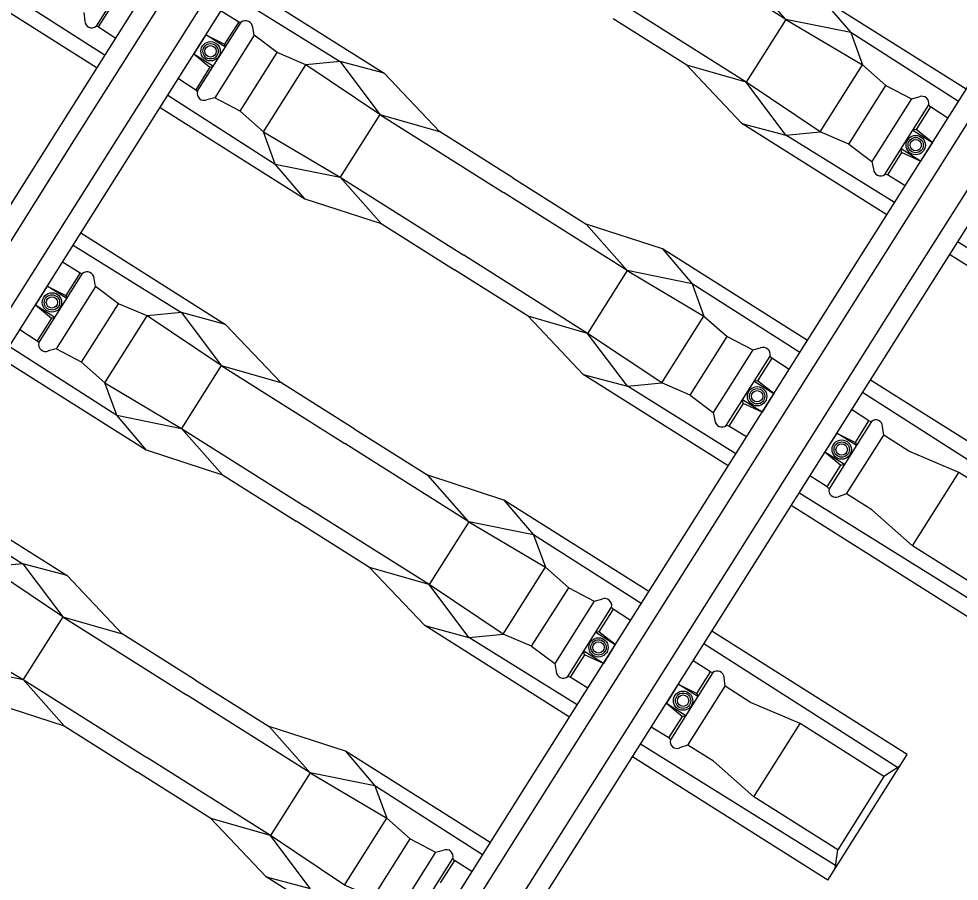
# Model space of a CAD drawing. Extents: x -7483133 to -743169, y -11317770 to -1127091.
# Drawn here: x -743177.943 to -743176.043, y -1127103.708 to -1127101.966 of the extents above; entities that cross this region are included whole.
import ezdxf

# ---------------------------------------------------------------- set-up
doc = ezdxf.new("R2010")
doc.units = 0
doc.layers.add('KOL_ROST', color=7, linetype='Continuous')

msp = doc.modelspace()

# ---------------------------------------------------------------- linework, layer by layer
at = {"layer": 'KOL_ROST'}
for p, q in [((-743177.8643, -1127102.1914), (-743177.5441, -1127101.684)), ((-743177.8313, -1127102.2123), (-743177.511, -1127101.7049)), ((-743177.7704, -1127102.2507), (-743177.4501, -1127101.7434)), ((-743177.7373, -1127102.2716), (-743177.4171, -1127101.7642)), ((-743178.1611, -1127101.7875), (-743177.7682, -1127102.0391)), ((-743178.179, -1127101.8154), (-743177.7843, -1127102.0646)), ((-743176.3934, -1127101.967), (-743176.6432, -1127101.8093)), ((-743176.3934, -1127101.967), (-743176.4762, -1127101.8733)), ((-743177.4971, -1127101.8911), (-743177.2046, -1127102.0758)), ((-743177.5127, -1127101.9157), (-743177.2937, -1127102.052)), ((-743176.3221, -1127101.9233), (-743176.2624, -1127101.9935)), ((-743176.0296, -1127102.108), (-743176.3221, -1127101.9233)), ((-743177.8112, -1127101.9533), (-743177.809, -1127101.9707)), ((-743177.5341, -1127101.9496), (-743177.4985, -1127101.9716)), ((-743176.5937, -1127102.0594), (-743176.742, -1127101.9657)), ((-743176.3934, -1127101.967), (-743176.4735, -1127102.0938)), ((-743176.3934, -1127101.967), (-743176.2386, -1127102.0588)), ((-743176.2624, -1127101.9935), (-743176.3934, -1127101.967)), ((-743177.7815, -1127101.9821), (-743177.7465, -1127102.0047)), ((-743177.4672, -1127101.999), (-743177.4702, -1127101.9831)), ((-743176.2698, -1127102.4885), (-743175.9495, -1127101.9812)), ((-743176.2624, -1127101.9935), (-743176.2386, -1127102.0588)), ((-743176.0451, -1127102.1326), (-743176.2624, -1127101.9935)), ((-743177.5649, -1127101.9984), (-743177.5889, -1127102.0364)), ((-743177.5254, -1127102.0233), (-743177.5649, -1127101.9984)), ((-743177.5649, -1127101.9984), (-743177.5274, -1127102.0172)), ((-743177.4206, -1127102.034), (-743177.4672, -1127101.999)), ((-743176.2367, -1127102.5094), (-743175.9164, -1127102.002)), ((-743177.5274, -1127102.0172), (-743177.5254, -1127102.0233)), ((-743177.5889, -1127102.0364), (-743177.5494, -1127102.0613)), ((-743177.5889, -1127102.0364), (-743177.5565, -1127102.0634)), ((-743177.4954, -1127102.1524), (-743177.4206, -1127102.034)), ((-743177.3629, -1127102.0586), (-743177.4206, -1127102.034)), ((-743177.2937, -1127102.052), (-743177.3629, -1127102.0586)), ((-743177.2046, -1127102.0758), (-743177.2937, -1127102.052)), ((-743177.2937, -1127102.052), (-743177.2133, -1127102.1589)), ((-743176.1758, -1127102.5478), (-743175.8555, -1127102.0405)), ((-743177.5565, -1127102.0634), (-743177.5494, -1127102.0613)), ((-743177.4483, -1127102.1939), (-743177.3629, -1127102.0586)), ((-743177.2133, -1127102.1589), (-743177.3629, -1127102.0586)), ((-743176.4823, -1127102.177), (-743176.5937, -1127102.0594)), ((-743176.4735, -1127102.0938), (-743176.5937, -1127102.0594)), ((-743176.324, -1127102.1941), (-743176.2386, -1127102.0588)), ((-743176.2386, -1127102.0588), (-743176.1915, -1127102.1004)), ((-743176.1427, -1127102.5687), (-743175.8225, -1127102.0613)), ((-743177.6203, -1127102.0862), (-743177.5852, -1127102.1089)), ((-743177.2046, -1127102.0758), (-743177.0932, -1127102.1934)), ((-743176.3932, -1127102.2007), (-743176.4735, -1127102.0938)), ((-743176.2662, -1127102.2188), (-743176.1915, -1127102.1004)), ((-743176.1915, -1127102.1004), (-743176.1399, -1127102.1274)), ((-743177.6417, -1127102.1201), (-743177.4245, -1127102.2592)), ((-743177.5469, -1127102.1254), (-743177.5626, -1127102.1295)), ((-743177.4954, -1127102.1524), (-743177.5469, -1127102.1254)), ((-743176.1399, -1127102.1274), (-743176.1242, -1127102.1233)), ((-743177.6573, -1127102.1448), (-743177.3647, -1127102.3294)), ((-743176.0665, -1127102.1665), (-743176.1016, -1127102.1439)), ((-743177.2133, -1127102.1589), (-743177.2934, -1127102.2858)), ((-743177.2133, -1127102.1589), (-743177.0932, -1127102.1934)), ((-743177.2133, -1127102.1589), (-743176.9635, -1127102.3166)), ((-743176.4823, -1127102.177), (-743176.3932, -1127102.2007)), ((-743176.1897, -1127102.3617), (-743176.4823, -1127102.177)), ((-743178.1846, -1127102.6987), (-743177.8643, -1127102.1914)), ((-743177.4245, -1127102.2592), (-743177.4483, -1127102.1939)), ((-743176.9448, -1127102.287), (-743177.0932, -1127102.1934)), ((-743176.3932, -1127102.2007), (-743176.324, -1127102.1941)), ((-743176.1741, -1127102.337), (-743176.3932, -1127102.2007)), ((-743176.1304, -1127102.1896), (-743176.1368, -1127102.1904)), ((-743176.1368, -1127102.1904), (-743176.0973, -1127102.2153)), ((-743176.0973, -1127102.2153), (-743176.1304, -1127102.1896)), ((-743178.1516, -1127102.7196), (-743177.8313, -1127102.2123)), ((-743176.2662, -1127102.2188), (-743176.2197, -1127102.2537)), ((-743176.0973, -1127102.2153), (-743176.1213, -1127102.2533)), ((-743176.1596, -1127102.2357), (-743176.1608, -1127102.2284)), ((-743176.1213, -1127102.2533), (-743176.1608, -1127102.2284)), ((-743176.1213, -1127102.2533), (-743176.1596, -1127102.2357)), ((-743178.0907, -1127102.7581), (-743177.7704, -1127102.2507)), ((-743177.3647, -1127102.3294), (-743177.4245, -1127102.2592)), ((-743177.4245, -1127102.2592), (-743177.2934, -1127102.2858)), ((-743176.2197, -1127102.2537), (-743176.2166, -1127102.2697)), ((-743178.0576, -1127102.7789), (-743177.7373, -1127102.2716)), ((-743177.2934, -1127102.2858), (-743177.2106, -1127102.3794)), ((-743176.9448, -1127102.287), (-743176.7965, -1127102.3807)), ((-743176.1527, -1127102.3031), (-743176.1883, -1127102.2812)), ((-743176.7137, -1127102.4743), (-743176.9635, -1127102.3166)), ((-743177.3647, -1127102.3294), (-743177.2106, -1127102.3794)), ((-743177.2106, -1127102.3794), (-743177.0623, -1127102.4731)), ((-743176.6424, -1127102.4307), (-743176.7965, -1127102.3807)), ((-743176.7137, -1127102.4743), (-743176.7965, -1127102.3807)), ((-743177.8174, -1127102.3984), (-743177.5249, -1127102.5831)), ((-743177.833, -1127102.423), (-743177.614, -1127102.5594)), ((-743176.6424, -1127102.4307), (-743176.5827, -1127102.5009)), ((-743176.3498, -1127102.6154), (-743176.6424, -1127102.4307)), ((-743175.6505, -1127102.6629), (-743176.0466, -1127102.4164)), ((-743175.6679, -1127102.6911), (-743176.0627, -1127102.4419)), ((-743177.8544, -1127102.457), (-743177.8188, -1127102.4789)), ((-743176.9139, -1127102.5667), (-743177.0623, -1127102.4731)), ((-743176.7137, -1127102.4743), (-743176.7938, -1127102.6012)), ((-743176.7137, -1127102.4743), (-743176.5588, -1127102.5662)), ((-743176.5827, -1127102.5009), (-743176.7137, -1127102.4743)), ((-743176.59, -1127102.9959), (-743176.2698, -1127102.4885)), ((-743177.8852, -1127102.5057), (-743177.9091, -1127102.5437)), ((-743177.8457, -1127102.5307), (-743177.8852, -1127102.5057)), ((-743177.8852, -1127102.5057), (-743177.8477, -1127102.5246)), ((-743177.7875, -1127102.5064), (-743177.7905, -1127102.4905)), ((-743177.7409, -1127102.5413), (-743177.7875, -1127102.5064)), ((-743176.5827, -1127102.5009), (-743176.5588, -1127102.5662)), ((-743176.3654, -1127102.64), (-743176.5827, -1127102.5009)), ((-743177.8477, -1127102.5246), (-743177.8457, -1127102.5307)), ((-743176.557, -1127103.0167), (-743176.2367, -1127102.5094)), ((-743177.9091, -1127102.5437), (-743177.8697, -1127102.5686)), ((-743177.9091, -1127102.5437), (-743177.8768, -1127102.5707)), ((-743177.8156, -1127102.6597), (-743177.7409, -1127102.5413)), ((-743177.6831, -1127102.566), (-743177.7409, -1127102.5413)), ((-743177.614, -1127102.5594), (-743177.6831, -1127102.566)), ((-743177.5249, -1127102.5831), (-743177.614, -1127102.5594)), ((-743177.614, -1127102.5594), (-743177.5336, -1127102.6663)), ((-743176.4961, -1127103.0551), (-743176.1758, -1127102.5478)), ((-743177.8768, -1127102.5707), (-743177.8697, -1127102.5686)), ((-743177.7686, -1127102.7013), (-743177.6831, -1127102.566)), ((-743177.5336, -1127102.6663), (-743177.6831, -1127102.566)), ((-743177.5249, -1127102.5831), (-743177.4135, -1127102.7007)), ((-743176.8025, -1127102.6843), (-743176.9139, -1127102.5667)), ((-743176.7938, -1127102.6012), (-743176.9139, -1127102.5667)), ((-743176.6442, -1127102.7015), (-743176.5588, -1127102.5662)), ((-743176.5588, -1127102.5662), (-743176.5117, -1127102.6077)), ((-743176.463, -1127103.076), (-743176.1427, -1127102.5687)), ((-743177.9406, -1127102.5936), (-743177.9055, -1127102.6162)), ((-743176.7134, -1127102.7081), (-743176.7938, -1127102.6012)), ((-743176.5865, -1127102.7261), (-743176.5117, -1127102.6077)), ((-743176.5117, -1127102.6077), (-743176.4602, -1127102.6347)), ((-743177.962, -1127102.6274), (-743177.7447, -1127102.7666)), ((-743177.8672, -1127102.6327), (-743177.8829, -1127102.6368)), ((-743177.8156, -1127102.6597), (-743177.8672, -1127102.6327)), ((-743176.4602, -1127102.6347), (-743176.4445, -1127102.6306)), ((-743177.9776, -1127102.6521), (-743177.685, -1127102.8368)), ((-743176.3868, -1127102.6739), (-743176.4219, -1127102.6512)), ((-743177.5336, -1127102.6663), (-743177.6137, -1127102.7931)), ((-743177.5336, -1127102.6663), (-743177.4135, -1127102.7007)), ((-743177.5336, -1127102.6663), (-743177.2838, -1127102.824)), ((-743176.8025, -1127102.6843), (-743176.7134, -1127102.7081)), ((-743176.51, -1127102.869), (-743176.8025, -1127102.6843)), ((-743176.4507, -1127102.6969), (-743176.4571, -1127102.6977)), ((-743176.4571, -1127102.6977), (-743176.4176, -1127102.7227)), ((-743176.4176, -1127102.7227), (-743176.4507, -1127102.6969)), ((-743175.8281, -1127102.9447), (-743176.2228, -1127102.6955)), ((-743177.7447, -1127102.7666), (-743177.7686, -1127102.7013)), ((-743177.2651, -1127102.7944), (-743177.4135, -1127102.7007)), ((-743176.7134, -1127102.7081), (-743176.6442, -1127102.7015)), ((-743176.4944, -1127102.8444), (-743176.7134, -1127102.7081)), ((-743176.5865, -1127102.7261), (-743176.5399, -1127102.7611)), ((-743176.4798, -1127102.743), (-743176.481, -1127102.7357)), ((-743176.4416, -1127102.7606), (-743176.481, -1127102.7357)), ((-743176.4176, -1127102.7227), (-743176.4416, -1127102.7606)), ((-743175.8459, -1127102.9724), (-743176.2388, -1127102.7209)), ((-743176.4416, -1127102.7606), (-743176.4798, -1127102.743)), ((-743177.685, -1127102.8368), (-743177.7447, -1127102.7666)), ((-743177.7447, -1127102.7666), (-743177.6137, -1127102.7931)), ((-743176.5399, -1127102.7611), (-743176.5369, -1127102.777)), ((-743176.2256, -1127102.7779), (-743176.2606, -1127102.7553)), ((-743176.473, -1127102.8105), (-743176.5086, -1127102.7886)), ((-743176.1959, -1127102.8067), (-743176.198, -1127102.7893)), ((-743176.1959, -1127102.8067), (-743176.198, -1127102.7893)), ((-743177.6137, -1127102.7931), (-743177.5309, -1127102.8868)), ((-743177.2651, -1127102.7944), (-743177.1168, -1127102.888)), ((-743176.2905, -1127102.8028), (-743176.3145, -1127102.8408)), ((-743176.251, -1127102.8277), (-743176.2905, -1127102.8028)), ((-743176.2905, -1127102.8028), (-743176.253, -1127102.8216)), ((-743176.1448, -1127102.8394), (-743176.1959, -1127102.8068)), ((-743176.1448, -1127102.8394), (-743176.1959, -1127102.8068)), ((-743177.034, -1127102.9817), (-743177.2838, -1127102.824)), ((-743176.253, -1127102.8216), (-743176.251, -1127102.8277)), ((-743177.685, -1127102.8368), (-743177.5309, -1127102.8868)), ((-743176.3145, -1127102.8408), (-743176.275, -1127102.8657)), ((-743176.3145, -1127102.8408), (-743176.2821, -1127102.8678)), ((-743176.0441, -1127102.8823), (-743176.1448, -1127102.8394)), ((-743176.0441, -1127102.8823), (-743176.1448, -1127102.8394)), ((-743176.2821, -1127102.8678), (-743176.275, -1127102.8657)), ((-743177.5309, -1127102.8868), (-743177.3826, -1127102.9804)), ((-743176.1375, -1127103.0303), (-743176.0441, -1127102.8823)), ((-743175.875, -1127102.989), (-743176.0441, -1127102.8823)), ((-743178.1377, -1127102.9058), (-743177.8451, -1127103.0905)), ((-743176.9627, -1127102.938), (-743177.1168, -1127102.888)), ((-743177.034, -1127102.9817), (-743177.1168, -1127102.888)), ((-743176.3097, -1127102.9112), (-743176.3452, -1127102.8893)), ((-743175.9708, -1127103.1702), (-743176.3669, -1127102.9237)), ((-743176.2709, -1127102.9256), (-743176.2876, -1127102.9312)), ((-743176.2195, -1127102.9578), (-743176.2709, -1127102.9256)), ((-743178.1532, -1127102.9304), (-743177.9342, -1127103.0667)), ((-743176.9627, -1127102.938), (-743176.9029, -1127103.0082)), ((-743176.6701, -1127103.1227), (-743176.9627, -1127102.938)), ((-743175.9882, -1127103.1984), (-743176.383, -1127102.9492)), ((-743176.1375, -1127103.0303), (-743176.2195, -1127102.9578)), ((-743177.2342, -1127103.0741), (-743177.3826, -1127102.9804)), ((-743177.034, -1127102.9817), (-743177.1141, -1127103.1085)), ((-743177.034, -1127102.9817), (-743176.8791, -1127103.0735)), ((-743176.9029, -1127103.0082), (-743177.034, -1127102.9817)), ((-743176.9103, -1127103.5032), (-743176.59, -1127102.9959)), ((-743176.9029, -1127103.0082), (-743176.8791, -1127103.0735)), ((-743176.6857, -1127103.1473), (-743176.9029, -1127103.0082)), ((-743176.8773, -1127103.5241), (-743176.557, -1127103.0167)), ((-743175.9684, -1127103.137), (-743176.1375, -1127103.0303)), ((-743176.8164, -1127103.5625), (-743176.4961, -1127103.0552)), ((-743177.9342, -1127103.0667), (-743178.0034, -1127103.0733)), ((-743177.8539, -1127103.1736), (-743178.0034, -1127103.0733)), ((-743177.8451, -1127103.0905), (-743177.9342, -1127103.0667)), ((-743177.9342, -1127103.0667), (-743177.8539, -1127103.1736)), ((-743177.1228, -1127103.1917), (-743177.2342, -1127103.0741)), ((-743177.1141, -1127103.1085), (-743177.2342, -1127103.0741)), ((-743176.9645, -1127103.2088), (-743176.8791, -1127103.0735)), ((-743176.8791, -1127103.0735), (-743176.832, -1127103.1151)), ((-743176.7833, -1127103.5834), (-743176.463, -1127103.076)), ((-743177.8451, -1127103.0905), (-743177.7337, -1127103.2081)), ((-743177.0337, -1127103.2154), (-743177.1141, -1127103.1085)), ((-743176.9068, -1127103.2335), (-743176.832, -1127103.1151)), ((-743176.832, -1127103.1151), (-743176.7805, -1127103.1421)), ((-743176.7805, -1127103.1421), (-743176.7648, -1127103.138)), ((-743176.7071, -1127103.1812), (-743176.7422, -1127103.1586)), ((-743177.8539, -1127103.1736), (-743177.934, -1127103.3005)), ((-743177.8539, -1127103.1736), (-743177.7337, -1127103.2081)), ((-743177.8539, -1127103.1736), (-743177.6041, -1127103.3313)), ((-743177.1228, -1127103.1917), (-743177.0337, -1127103.2154)), ((-743176.8303, -1127103.3764), (-743177.1228, -1127103.1917)), ((-743177.5854, -1127103.3017), (-743177.7337, -1127103.2081)), ((-743177.0337, -1127103.2154), (-743176.9645, -1127103.2088)), ((-743176.771, -1127103.2043), (-743176.7774, -1127103.2051)), ((-743176.7774, -1127103.2051), (-743176.7379, -1127103.23)), ((-743176.7379, -1127103.23), (-743176.771, -1127103.2043)), ((-743176.1484, -1127103.4521), (-743176.5431, -1127103.2029)), ((-743176.8147, -1127103.3517), (-743177.0337, -1127103.2154)), ((-743176.1662, -1127103.4797), (-743176.5591, -1127103.2283)), ((-743176.9068, -1127103.2335), (-743176.8602, -1127103.2684)), ((-743176.8001, -1127103.2504), (-743176.8013, -1127103.2431)), ((-743176.7618, -1127103.268), (-743176.8013, -1127103.2431)), ((-743176.7379, -1127103.23), (-743176.7618, -1127103.268)), ((-743176.7618, -1127103.268), (-743176.8001, -1127103.2504)), ((-743176.5459, -1127103.2853), (-743176.5809, -1127103.2627)), ((-743178.065, -1127103.2739), (-743177.934, -1127103.3005)), ((-743176.8602, -1127103.2684), (-743176.8572, -1127103.2844)), ((-743177.934, -1127103.3005), (-743177.8512, -1127103.3941)), ((-743177.5854, -1127103.3017), (-743177.4371, -1127103.3954)), ((-743176.7933, -1127103.3178), (-743176.8289, -1127103.2959)), ((-743176.5162, -1127103.3141), (-743176.5183, -1127103.2966)), ((-743176.5162, -1127103.3141), (-743176.5183, -1127103.2966)), ((-743176.6108, -1127103.3102), (-743176.6348, -1127103.3481)), ((-743176.5713, -1127103.3351), (-743176.6108, -1127103.3102)), ((-743176.6108, -1127103.3102), (-743176.5733, -1127103.329)), ((-743176.465, -1127103.3468), (-743176.5162, -1127103.3142)), ((-743176.465, -1127103.3468), (-743176.5162, -1127103.3142)), ((-743177.3543, -1127103.489), (-743177.6041, -1127103.3313)), ((-743176.5733, -1127103.329), (-743176.5713, -1127103.3351)), ((-743178.0053, -1127103.3441), (-743177.8512, -1127103.3941)), ((-743176.6348, -1127103.3481), (-743176.5953, -1127103.3731)), ((-743176.6348, -1127103.3481), (-743176.6024, -1127103.3751)), ((-743176.3644, -1127103.3896), (-743176.465, -1127103.3468)), ((-743176.3644, -1127103.3896), (-743176.465, -1127103.3468)), ((-743176.6024, -1127103.3751), (-743176.5953, -1127103.3731)), ((-743177.8512, -1127103.3941), (-743177.7028, -1127103.4878)), ((-743177.283, -1127103.4454), (-743177.4371, -1127103.3954)), ((-743177.3543, -1127103.489), (-743177.4371, -1127103.3954)), ((-743176.63, -1127103.4185), (-743176.6654, -1127103.3967)), ((-743176.4578, -1127103.5376), (-743176.3644, -1127103.3896)), ((-743176.1953, -1127103.4964), (-743176.3644, -1127103.3896)), ((-743176.2911, -1127103.6776), (-743176.6872, -1127103.4311)), ((-743176.5912, -1127103.433), (-743176.6079, -1127103.4385)), ((-743176.5398, -1127103.4652), (-743176.5912, -1127103.433)), ((-743177.283, -1127103.4454), (-743177.2232, -1127103.5156)), ((-743176.9904, -1127103.6301), (-743177.283, -1127103.4454)), ((-743176.3085, -1127103.7058), (-743176.7032, -1127103.4566)), ((-743176.3085, -1127103.7058), (-743176.1484, -1127103.4521)), ((-743176.4578, -1127103.5376), (-743176.5398, -1127103.4652)), ((-743176.1633, -1127103.4758), (-743176.1953, -1127103.4964)), ((-743177.5545, -1127103.5814), (-743177.7028, -1127103.4878)), ((-743177.3543, -1127103.489), (-743177.4344, -1127103.6159)), ((-743177.3543, -1127103.489), (-743177.1994, -1127103.5809)), ((-743177.2232, -1127103.5156), (-743177.3543, -1127103.489)), ((-743177.2306, -1127104.0106), (-743176.9103, -1127103.5032)), ((-743176.1953, -1127103.4964), (-743176.2887, -1127103.6444)), ((-743177.2232, -1127103.5156), (-743177.1994, -1127103.5809)), ((-743177.0059, -1127103.6547), (-743177.2232, -1127103.5156)), ((-743177.1975, -1127104.0314), (-743176.8773, -1127103.5241)), ((-743176.2887, -1127103.6444), (-743176.4578, -1127103.5376)), ((-743177.1366, -1127104.0698), (-743176.8164, -1127103.5625)), ((-743177.4431, -1127103.699), (-743177.5545, -1127103.5814)), ((-743177.4344, -1127103.6159), (-743177.5545, -1127103.5814)), ((-743177.2848, -1127103.7162), (-743177.1994, -1127103.5809)), ((-743177.1994, -1127103.5809), (-743177.1523, -1127103.6224)), ((-743177.1036, -1127104.0907), (-743176.7833, -1127103.5834)), ((-743177.354, -1127103.7228), (-743177.4344, -1127103.6159)), ((-743177.2271, -1127103.7408), (-743177.1523, -1127103.6224)), ((-743177.1523, -1127103.6224), (-743177.1008, -1127103.6494)), ((-743177.1008, -1127103.6494), (-743177.0851, -1127103.6453)), ((-743176.2936, -1127103.6821), (-743176.2887, -1127103.6444)), ((-743177.0274, -1127103.6886), (-743177.0624, -1127103.6659)), ((-743177.4431, -1127103.699), (-743177.354, -1127103.7228)), ((-743177.1505, -1127103.8837), (-743177.4431, -1127103.699))]:
    msp.add_line(p, q, dxfattribs=at)
for points in [[(-743177.7008, -1127101.8449), (-743177.7865, -1127101.9806)], [(-743176.2662, -1127102.2188), (-743176.324, -1127102.1941), (-743176.4735, -1127102.0938), (-743176.7233, -1127101.9361)], [(-743177.7815, -1127101.9821), (-743177.754, -1127101.9386)], [(-743177.582, -1127102.1129), (-743177.4935, -1127101.9727)], [(-743177.4985, -1127101.9716), (-743177.5274, -1127102.0172)], [(-743177.4985, -1127101.9716), (-743177.4935, -1127101.9727)], [(-743177.7815, -1127101.9821), (-743177.7865, -1127101.9806)], [(-743177.4672, -1127101.999), (-743177.5469, -1127102.1254)], [(-743177.5565, -1127102.0634), (-743177.5852, -1127102.1089)], [(-743177.5852, -1127102.1089), (-743177.582, -1127102.1129)], [(-743176.1399, -1127102.1274), (-743176.2197, -1127102.2537)], [(-743176.1934, -1127102.28), (-743176.1049, -1127102.1398)], [(-743176.1016, -1127102.1439), (-743176.1304, -1127102.1896)], [(-743176.1016, -1127102.1439), (-743176.1049, -1127102.1398)], [(-743177.4954, -1127102.1524), (-743177.4483, -1127102.1939), (-743177.2934, -1127102.2858), (-743177.0436, -1127102.4435)], [(-743176.1596, -1127102.2357), (-743176.1883, -1127102.2812)], [(-743176.1883, -1127102.2812), (-743176.1934, -1127102.28)], [(-743176.5865, -1127102.7261), (-743176.6442, -1127102.7015), (-743176.7938, -1127102.6012), (-743177.0436, -1127102.4435)], [(-743177.9023, -1127102.6203), (-743177.8137, -1127102.4801)], [(-743177.8188, -1127102.4789), (-743177.8477, -1127102.5246)], [(-743177.8188, -1127102.4789), (-743177.8137, -1127102.4801)], [(-743177.7875, -1127102.5064), (-743177.8672, -1127102.6327)], [(-743177.8768, -1127102.5707), (-743177.9055, -1127102.6162)], [(-743177.9055, -1127102.6162), (-743177.9023, -1127102.6203)], [(-743176.4602, -1127102.6347), (-743176.5399, -1127102.7611)], [(-743177.8156, -1127102.6597), (-743177.7686, -1127102.7013), (-743177.6137, -1127102.7931), (-743177.3639, -1127102.9508)], [(-743176.5137, -1127102.7874), (-743176.4251, -1127102.6472)], [(-743176.4219, -1127102.6512), (-743176.4507, -1127102.6969)], [(-743176.4219, -1127102.6512), (-743176.4251, -1127102.6472)], [(-743176.4798, -1127102.743), (-743176.5086, -1127102.7886)], [(-743176.5086, -1127102.7886), (-743176.5137, -1127102.7874)], [(-743176.2205, -1127102.7794), (-743176.3062, -1127102.9151)], [(-743176.2531, -1127102.8216), (-743176.2256, -1127102.7779)], [(-743176.2256, -1127102.7779), (-743176.2205, -1127102.7794)], [(-743176.2256, -1127102.7779), (-743176.2205, -1127102.7794)], [(-743176.2709, -1127102.9256), (-743176.1959, -1127102.8067)], [(-743176.3097, -1127102.9112), (-743176.2822, -1127102.8677)], [(-743176.3097, -1127102.9112), (-743176.3062, -1127102.9151)], [(-743176.9068, -1127103.2335), (-743176.9645, -1127103.2088), (-743177.1141, -1127103.1085), (-743177.3639, -1127102.9508)], [(-743176.7805, -1127103.1421), (-743176.8602, -1127103.2684)], [(-743178.1359, -1127103.1671), (-743178.0888, -1127103.2086), (-743177.934, -1127103.3005), (-743177.6842, -1127103.4582)], [(-743176.8339, -1127103.2947), (-743176.7454, -1127103.1545)], [(-743176.7422, -1127103.1586), (-743176.771, -1127103.2043)], [(-743176.7422, -1127103.1586), (-743176.7454, -1127103.1545)], [(-743176.8001, -1127103.2504), (-743176.8289, -1127103.2959)], [(-743176.5408, -1127103.2867), (-743176.6265, -1127103.4225)], [(-743176.5734, -1127103.3289), (-743176.5459, -1127103.2853)], [(-743176.5459, -1127103.2853), (-743176.5408, -1127103.2867)], [(-743176.5459, -1127103.2853), (-743176.5408, -1127103.2867)], [(-743176.8289, -1127103.2959), (-743176.8339, -1127103.2947)], [(-743176.5912, -1127103.433), (-743176.5162, -1127103.3141)], [(-743176.63, -1127103.4185), (-743176.6025, -1127103.375)], [(-743176.63, -1127103.4185), (-743176.6265, -1127103.4225)], [(-743177.2271, -1127103.7408), (-743177.2848, -1127103.7162), (-743177.4344, -1127103.6159), (-743177.6842, -1127103.4582)], [(-743177.1008, -1127103.6494), (-743177.1805, -1127103.7758)], [(-743177.1542, -1127103.8021), (-743177.0657, -1127103.6619)], [(-743177.0624, -1127103.6659), (-743177.0913, -1127103.7116)], [(-743177.0624, -1127103.6659), (-743177.0657, -1127103.6619)]]:
    msp.add_lwpolyline(points, dxfattribs=at)
for centre, radius in [((-743177.5553, -1127102.0314), 0.0195), ((-743177.5553, -1127102.0314), 0.0155), ((-743177.5553, -1127102.0314), 0.0115), ((-743176.1312, -1127102.2209), 0.0195), ((-743176.1312, -1127102.2209), 0.0155), ((-743176.1312, -1127102.2209), 0.0115), ((-743177.8756, -1127102.5387), 0.0195), ((-743177.8756, -1127102.5387), 0.0155), ((-743177.8756, -1127102.5387), 0.0115), ((-743176.4515, -1127102.7283), 0.0195), ((-743176.4515, -1127102.7283), 0.0155), ((-743176.4515, -1127102.7283), 0.0115), ((-743176.2807, -1127102.836), 0.0195), ((-743176.2807, -1127102.836), 0.0155), ((-743176.2807, -1127102.836), 0.0115), ((-743176.7718, -1127103.2356), 0.0195), ((-743176.7718, -1127103.2356), 0.0155), ((-743176.7718, -1127103.2356), 0.0115), ((-743176.601, -1127103.3433), 0.0195), ((-743176.601, -1127103.3433), 0.0155), ((-743176.601, -1127103.3433), 0.0115)]:
    msp.add_circle(centre, radius, dxfattribs=at)
for centre, radius, start, end in [((-743177.7954, -1127101.9702), 0.0137, 182.1748, 310.3968), ((-743177.4845, -1127101.9839), 0.0143, 3.2195, 128.7478), ((-743177.568, -1127102.1162), 0.0143, 166.7249, 292.2532), ((-743176.1188, -1127102.1365), 0.0143, 346.7248, 112.2532), ((-743176.2023, -1127102.2688), 0.0143, 183.2195, 308.7478), ((-743177.8048, -1127102.4913), 0.0143, 3.2195, 128.7478), ((-743177.8883, -1127102.6236), 0.0143, 166.7249, 292.2532), ((-743176.4391, -1127102.6439), 0.0143, 346.7248, 112.2532), ((-743176.5226, -1127102.7762), 0.0143, 183.2195, 308.7478), ((-743176.2117, -1127102.7898), 0.0137, 2.1748, 130.3968), ((-743176.2117, -1127102.7898), 0.0137, 2.1748, 130.3968), ((-743176.293, -1127102.9186), 0.0137, 165.0758, 293.2978), ((-743176.7594, -1127103.1512), 0.0143, 346.7248, 112.2532), ((-743176.8429, -1127103.2835), 0.0143, 183.2195, 308.7478), ((-743176.532, -1127103.2971), 0.0137, 2.1748, 130.3968), ((-743176.532, -1127103.2971), 0.0137, 2.1748, 130.3968), ((-743176.6133, -1127103.426), 0.0137, 165.0758, 293.2978), ((-743177.0796, -1127103.6586), 0.0143, 346.7248, 112.2532)]:
    msp.add_arc(centre, radius, start, end, dxfattribs=at)

doc.saveas('drawing.dxf')
